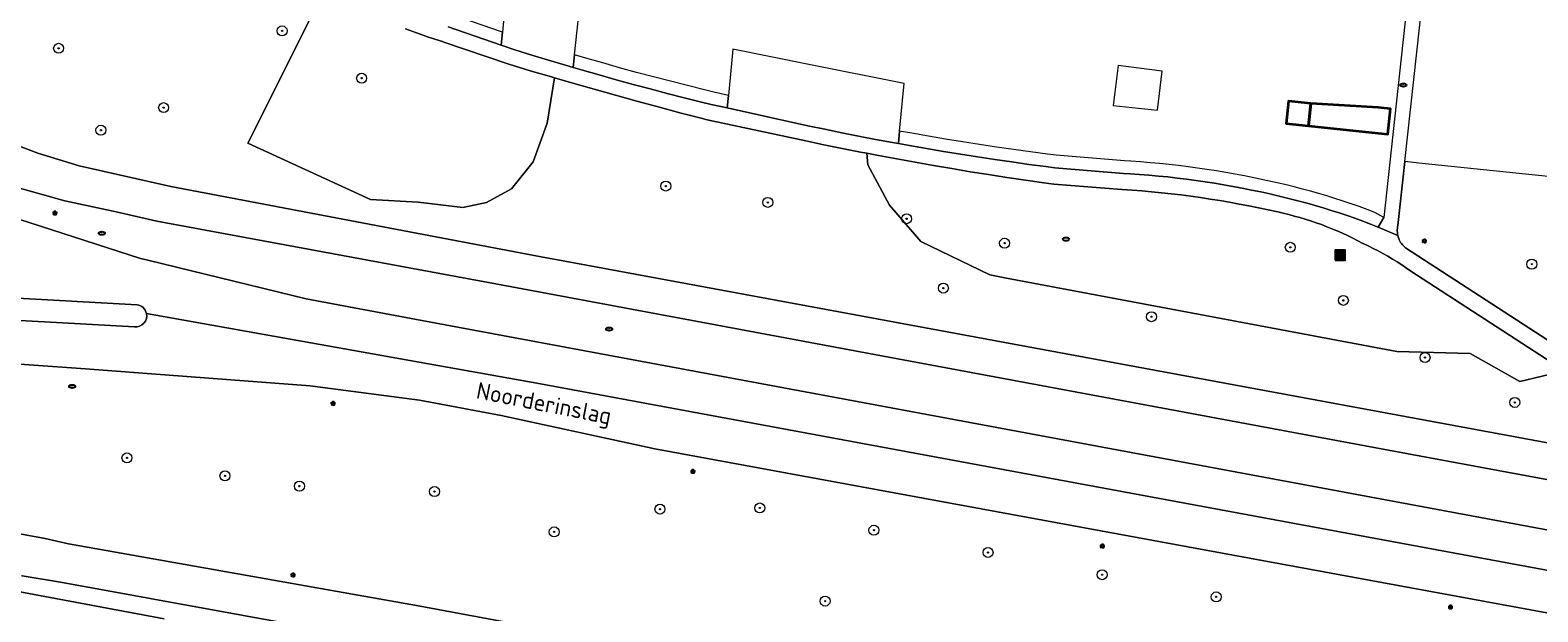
# Model space of a CAD drawing. Header units: metres. Extents: x 152610 to 160096, y 456114 to 462495.
# Tile 289 of 656: x 157109 to 157230, y 460502 to 460548. Entities that reach past the tile are written whole.
import ezdxf
from ezdxf.enums import TextEntityAlignment as Align

# ---------------------------------------------------------------- set-up
doc = ezdxf.new("R2010")
doc.units = ezdxf.units.M
doc.header["$LTSCALE"] = 0.5
doc.layers.get('0').update_dxf_attribs({"linetype": 'CONTINUOUS'})
for name, color, linetype, lineweight in [('B-PV-GR-BEPLANTING_CULTUUR_BOSPLANTSOEN-GV', 251, 'CONTINUOUS', 18), ('B-PV-GR-BOOM-S', 251, 'CONTINUOUS', 25), ('B-PV-GR-HAAG-GV', 251, 'CONTINUOUS', 13), ('B-PV-GW-TALUD_KRUIN-G', 251, 'CONTINUOUS', 18), ('B-PV-IE-MEUBILAIR-S', 251, 'CONTINUOUS', 25), ('B-PV-IE-MEUBILAIR_WEGMEUBILAIR_AFVALBAK-S', 251, 'CONTINUOUS', 25), ('B-PV-OG-BEBOUWING-GV', 6, 'CONTINUOUS', 35), ('B-PV-OG-BEBOUWING_OVERBOUWING-GV', 251, 'CONTINUOUS', 18), ('B-PV-OG-TERREIN_BEGROEID-GV', 251, 'CONTINUOUS', 18), ('B-PV-OG-TOPOGRAFIE-T18', 1, 'CONTINUOUS', 18), ('B-PV-VH-GESLOTENVERHARDING_ASFALT-GV', 251, 'CONTINUOUS', 18), ('B-PV-VH-ONVERHARD-GV', 251, 'CONTINUOUS', 18), ('B-PV-VH-OPENVERHARDING_BETONSTRAATSTEEN-GV', 251, 'CONTINUOUS', 18), ('B-PV-VH-OPENVERHARDING_TEGEL-GV', 251, 'CONTINUOUS', 18)]:
    doc.layers.add(name, color=color, linetype=linetype, lineweight=lineweight)
doc.styles.add('NLCS-ISO', font='NLCS-ISO.ttf')
doc.styles.add('NLCS-ISO-M750-T18', font='NLCS-ISO.ttf', dxfattribs={"height": 1.35})

# ---------------------------------------------------------------- blocks, each defined once
blk = doc.blocks.new('SIE-WEG_AFVALBAK-SO')
h = blk.add_hatch(color=256)
h.dxf.hatch_style = 1
h.paths.add_polyline_path([(-1.5, -1.5), (1.5, -1.5), (1.5, 1.5), (-1.5, 1.5)])
for points in [[(-2, -2), (2, -2), (2, 2), (-2, 2)], [(-1.5, -1.5), (1.5, -1.5), (1.5, 1.5), (-1.5, 1.5)]]:
    blk.add_lwpolyline(points, close=True)
blk = doc.blocks.new('SIE-MEUBILAIR_PAAL_LICHTMAST-SO')
for points in [[(-0.62, 0), (-1, 0)], [(-0.71, 0.71), (-0.44, 0.44)], [(0, 1), (0, 0.62)], [(0.44, 0.44), (0.71, 0.71)], [(1, 0), (0.62, 0)], [(-0.71, -0.71), (-0.44, -0.44)], [(0, -0.62), (0, -1)], [(0.44, -0.44), (0.71, -0.71)]]:
    blk.add_lwpolyline(points)
blk.add_circle((0, 0), 0.5)
blk = doc.blocks.new('SIE-MEUBILAIR_PUT_RIOOLPUT-SO')
blk.add_ellipse((0, 0), major_axis=(1.25, 0), ratio=0.54)
at = {"style": 'NLCS-ISO'}
blk.add_text('ri', height=0.75, dxfattribs=at).set_placement((-0.04, 0.07), align=Align.MIDDLE_CENTER)
blk = doc.blocks.new('SGR-BOOM_GBKN-SO')
at = {"linetype": 'ByBlock', "lineweight": 18}
h = blk.add_hatch(color=0, dxfattribs=at)
h.dxf.hatch_style = 1
edge = h.paths.add_edge_path()
edge.add_arc((0, 0), 0.25, 0, 360)
at = {"color": 0, "linetype": 'ByBlock', "lineweight": 18}
for radius in [2, 0.25]:
    blk.add_circle((0, 0), radius, dxfattribs=at)
at = {"color": 0, "linetype": 'ByBlock', "lineweight": 18, "style": 'NLCS-ISO'}
blk.add_attdef('SOORT', (2.5, 0), '', height=1.5, dxfattribs=at)

msp = doc.modelspace()

# ---------------------------------------------------------------- linework, layer by layer
at = {"layer": 'B-PV-GR-BEPLANTING_CULTUUR_BOSPLANTSOEN-GV', "flags": 128}
for points in [[(157232.417, 460520.91), (157228.836, 460520.048), (157224.839, 460522.302), (157218.986, 460522.46), (157187.708, 460528.328), (157186.362, 460528.593), (157180.843, 460531.265), (157178.323, 460534.162), (157176.59, 460537.395), (157176.522, 460538.326), (157176.003, 460538.427), (157174.542, 460538.717), (157173.082, 460539.015), (157171.624, 460539.32), (157163.734, 460541.005), (157163.251, 460541.13), (157161.53, 460541.58), (157159.812, 460542.038), (157158.096, 460542.503), (157156.382, 460542.976), (157154.67, 460543.457), (157152.96, 460543.945), (157151.497, 460544.37), (157150.914, 460540.728), (157149.795, 460537.655), (157148.041, 460535.487), (157146.048, 460534.383), (157144.158, 460533.998), (157140.581, 460534.407), (157136.77, 460534.631), (157126.943, 460539.144), (157133.012, 460551.312)], [(157106.861, 460539.579), (157110.097, 460538.334), (157113.412, 460537.316), (157120.749, 460535.662), (157140.441, 460531.937), (157150.867, 460529.965), (157151.604, 460529.829), (157240.449, 460513.413)], [(157246.898, 460534.83), (157220.728, 460537.544), (157219.623, 460537.673), (157219.065, 460532.557), (157219.04, 460532.442), (157219.023, 460532.325), (157219.014, 460532.207), (157219.012, 460532.089), (157219.019, 460531.971), (157219.034, 460531.854), (157219.057, 460531.738), (157219.087, 460531.624), (157219.125, 460531.512), (157219.171, 460531.404), (157219.224, 460531.298), (157219.284, 460531.196), (157219.35, 460531.099), (157219.423, 460531.006), (157219.503, 460530.919), (157219.587, 460530.837), (157219.678, 460530.76), (157219.681, 460530.758), (157233.049, 460522.068)]]:
    msp.add_lwpolyline(points, dxfattribs=at)
for points in [[(157147.226, 460546.998), (157148.331, 460546.618), (157149.678, 460546.199), (157151.027, 460545.788), (157152.378, 460545.384), (157153.002, 460545.202), (157153.108, 460546.213), (157153.419, 460549.167), (157147.537, 460550.352), (157147.321, 460548.022)], [(157165.329, 460541.959), (157171.801, 460540.535), (157173.154, 460540.25), (157174.508, 460539.973), (157175.864, 460539.703), (157177.221, 460539.442), (157178.58, 460539.188), (157179.053, 460539.103), (157179.146, 460540.102), (157179.502, 460543.911), (157171.88, 460545.447), (157165.791, 460546.674), (157165.427, 460542.962)]]:
    msp.add_lwpolyline(points, close=True, dxfattribs=at)
at = {"layer": 'B-PV-GR-HAAG-GV', "flags": 128}
msp.add_lwpolyline([(157142.98, 460548.458), (157147.226, 460546.998), (157147.321, 460548.022), (157143.293, 460549.408)], dxfattribs=at)
for points in [[(157165.427, 460542.962), (157164.271, 460543.216), (157163.508, 460543.404), (157162.143, 460543.745), (157160.782, 460544.092), (157159.424, 460544.448), (157158.068, 460544.812), (157156.713, 460545.184), (157155.359, 460545.562), (157154.01, 460545.949), (157153.108, 460546.213), (157153.002, 460545.202), (157153.732, 460544.988), (157155.087, 460544.6), (157156.446, 460544.22), (157157.806, 460543.847), (157159.168, 460543.481), (157160.532, 460543.124), (157161.898, 460542.775), (157163.267, 460542.433), (157164.044, 460542.242), (157165.329, 460541.959)], [(157217.487, 460532.419), (157217.944, 460533.184), (157217.223, 460533.595), (157216.589, 460533.833), (157215.951, 460534.064), (157215.31, 460534.287), (157214.667, 460534.503), (157214.022, 460534.711), (157213.374, 460534.911), (157212.723, 460535.103), (157212.071, 460535.287), (157211.416, 460535.464), (157210.759, 460535.633), (157210.101, 460535.794), (157209.77, 460535.871), (157209.029, 460536.043), (157208.282, 460536.208), (157207.533, 460536.367), (157206.782, 460536.516), (157206.03, 460536.658), (157205.277, 460536.792), (157204.521, 460536.917), (157203.764, 460537.035), (157203.007, 460537.144), (157202.248, 460537.246), (157201.489, 460537.339), (157200.729, 460537.425), (157199.966, 460537.502), (157199.204, 460537.571), (157198.442, 460537.633), (157197.679, 460537.686), (157197.163, 460537.718), (157191.674, 460538.165), (157191, 460538.252), (157189.635, 460538.434), (157188.272, 460538.623), (157186.909, 460538.821), (157185.548, 460539.026), (157184.188, 460539.239), (157182.83, 460539.461), (157181.472, 460539.69), (157180.116, 460539.927), (157179.146, 460540.102), (157179.053, 460539.103), (157179.941, 460538.942), (157181.303, 460538.704), (157182.666, 460538.474), (157184.03, 460538.252), (157185.396, 460538.038), (157186.763, 460537.832), (157188.131, 460537.633), (157189.5, 460537.443), (157190.87, 460537.26), (157191.57, 460537.17), (157197.092, 460536.72), (157197.614, 460536.688), (157198.367, 460536.636), (157199.119, 460536.575), (157199.871, 460536.507), (157200.622, 460536.431), (157201.372, 460536.346), (157202.121, 460536.254), (157202.869, 460536.154), (157203.616, 460536.046), (157204.362, 460535.93), (157205.107, 460535.806), (157205.85, 460535.674), (157206.592, 460535.534), (157207.332, 460535.387), (157208.071, 460535.231), (157208.808, 460535.068), (157209.543, 460534.897), (157209.869, 460534.821), (157210.516, 460534.663), (157211.161, 460534.497), (157211.805, 460534.323), (157212.446, 460534.142), (157213.085, 460533.954), (157213.721, 460533.757), (157214.355, 460533.553), (157214.987, 460533.341), (157215.616, 460533.122), (157216.243, 460532.895), (157216.866, 460532.661)]]:
    msp.add_lwpolyline(points, close=True, dxfattribs=at)
at = {"layer": 'B-PV-GW-TALUD_KRUIN-G', "flags": 128}
msp.add_lwpolyline([(157120.231, 460501.048), (157080.975, 460508.383)], dxfattribs=at)
at = {"layer": 'B-PV-OG-BEBOUWING-GV', "flags": 128}
for points in [[(157212.085, 460542.316), (157210.295, 460542.503), (157210.107, 460540.712), (157211.898, 460540.525)], [(157212.085, 460542.316), (157211.898, 460540.525), (157214.174, 460540.29), (157218.263, 460539.86), (157218.476, 460541.887), (157217.485, 460541.991)]]:
    msp.add_lwpolyline(points, close=True, dxfattribs=at)
at = {"layer": 'B-PV-OG-BEBOUWING_OVERBOUWING-GV', "flags": 128}
msp.add_lwpolyline([(157200.187, 460544.913), (157196.65, 460545.357), (157196.248, 460542.161), (157199.795, 460541.79)], close=True, dxfattribs=at)
at = {"layer": 'B-PV-OG-TERREIN_BEGROEID-GV', "flags": 128}
for points in [[(157133.012, 460551.312), (157126.943, 460539.144), (157136.77, 460534.631), (157140.581, 460534.407), (157144.158, 460533.998), (157146.048, 460534.383), (157148.041, 460535.487), (157149.795, 460537.655), (157150.914, 460540.728), (157151.497, 460544.37), (157151.252, 460544.442), (157149.547, 460544.945), (157147.844, 460545.457), (157142.549, 460547.266), (157142.522, 460547.274), (157141.922, 460547.462), (157141.325, 460547.657), (157140.73, 460547.859), (157140.138, 460548.07), (157139.548, 460548.287)], [(157098.459, 460536.254), (157107.688, 460533.356), (157118.335, 460529.894), (157118.932, 460529.765), (157131.6, 460526.664), (157140.441, 460525.019), (157274.884, 460500)], [(157253.749, 460507.976), (157217.577, 460514.695), (157177.14, 460522.217), (157146.941, 460527.85), (157119.628, 460532.89), (157116.37, 460533.631), (157112.28, 460534.51), (157108.252, 460535.63)], [(157075.2, 460524.833), (157073.555, 460524.818), (157066.829, 460524.759), (157066.812, 460524.758), (157065.348, 460517.312), (157076.805, 460515.203), (157077.468, 460518.074), (157079.307, 460517.741), (157083.235, 460517.03), (157082.454, 460512.683), (157089.969, 460511.278), (157110.693, 460507.471), (157112.562, 460507.053), (157140.441, 460502.096), (157151.783, 460500), (157153.672, 460499.651), (157319.892, 460468.937)], [(157417.598, 460464.065), (157353.473, 460475.777), (157339.576, 460478.315), (157310.739, 460486.751), (157307.738, 460487.307), (157239.273, 460500), (157159.531, 460514.663), (157147.227, 460517.313), (157140.676, 460518.562), (157131.932, 460519.7), (157113.918, 460521.073), (157109.423, 460521.396), (157096.713, 460522.308)], [(157120.231, 460501.048), (157080.975, 460508.383)]]:
    msp.add_lwpolyline(points, dxfattribs=at)
msp.add_lwpolyline([(157177.466, 460538.146), (157176.522, 460538.326), (157176.59, 460537.395), (157178.323, 460534.162), (157180.843, 460531.265), (157186.362, 460528.593), (157187.708, 460528.328), (157218.986, 460522.46), (157224.839, 460522.302), (157228.836, 460520.048), (157232.417, 460520.91), (157220.102, 460528.885), (157219.74, 460529.137), (157219.373, 460529.382), (157219.002, 460529.621), (157218.626, 460529.853), (157218.247, 460530.078), (157217.863, 460530.296), (157217.476, 460530.508), (157217.085, 460530.712), (157216.69, 460530.909), (157216.291, 460531.098), (157216.256, 460531.115), (157215.852, 460531.327), (157215.445, 460531.533), (157215.034, 460531.731), (157214.62, 460531.922), (157214.202, 460532.105), (157213.782, 460532.282), (157213.358, 460532.45), (157212.931, 460532.612), (157212.502, 460532.766), (157212.07, 460532.912), (157211.635, 460533.051), (157211.198, 460533.182), (157210.759, 460533.305), (157210.318, 460533.421), (157209.874, 460533.529), (157209.433, 460533.628), (157208.665, 460533.799), (157207.895, 460533.963), (157207.123, 460534.119), (157206.35, 460534.266), (157205.575, 460534.406), (157204.799, 460534.538), (157204.022, 460534.663), (157203.244, 460534.779), (157202.464, 460534.887), (157201.683, 460534.988), (157200.902, 460535.08), (157200.119, 460535.165), (157199.336, 460535.241), (157198.552, 460535.31), (157197.767, 460535.37), (157196.981, 460535.423), (157196.949, 460535.425), (157191.49, 460535.853), (157190.693, 460535.964), (157189.218, 460536.174), (157187.745, 460536.393), (157186.273, 460536.62), (157184.801, 460536.854), (157183.332, 460537.097), (157181.863, 460537.347), (157180.396, 460537.606), (157178.93, 460537.872)], close=True, dxfattribs=at)
at = {"layer": 'B-PV-VH-GESLOTENVERHARDING_ASFALT-GV', "flags": 128}
for points in [[(157240.449, 460513.413), (157151.604, 460529.829), (157150.867, 460529.965), (157140.441, 460531.937), (157120.749, 460535.662), (157113.412, 460537.316), (157110.097, 460538.334), (157106.861, 460539.579), (157103.267, 460541.134), (157102.851, 460541.308), (157102.433, 460541.479), (157101.117, 460538.454), (157108.252, 460535.63), (157112.28, 460534.51), (157116.37, 460533.631), (157119.628, 460532.89), (157146.941, 460527.85), (157177.14, 460522.217), (157217.577, 460514.695), (157253.749, 460507.976)], [(157274.884, 460500), (157140.441, 460525.019), (157131.6, 460526.664), (157118.932, 460529.765), (157118.335, 460529.894), (157107.688, 460533.356), (157098.459, 460536.254), (157098.169, 460533.99), (157097.691, 460530.258)], [(157097.691, 460530.258), (157097.634, 460529.815), (157097.524, 460528.952), (157097.318, 460527.361), (157108.003, 460526.763), (157118.058, 460526.189)], [(157117.843, 460524.429), (157102.892, 460525.243), (157097.224, 460525.595), (157096.934, 460523.727), (157096.713, 460522.308), (157109.423, 460521.396), (157113.918, 460521.073), (157131.932, 460519.7), (157140.676, 460518.562), (157147.227, 460517.313), (157159.531, 460514.663), (157239.273, 460500)], [(157240.927, 460503.086), (157150.092, 460519.908), (157118.81, 460525.504)], [(157118.81, 460525.504), (157150.092, 460519.908), (157240.927, 460503.086)], [(157146.196, 460497.705), (157153.177, 460496.418), (157153.322, 460496.391), (157153.672, 460499.651), (157151.783, 460500), (157140.441, 460502.096), (157112.562, 460507.053), (157110.693, 460507.471), (157089.969, 460511.278), (157082.454, 460512.683), (157078.5, 460513.422), (157067.266, 460515.522), (157061.125, 460516.824), (157038.576, 460521.159), (157033.657, 460521.165), (157028.846, 460520.801), (157021.905, 460521.577), (157019.579, 460522.247), (157019.516, 460522.265)], [(157020.366, 460518.522), (157028.024, 460517.145), (157031.228, 460517.439), (157034.123, 460517.82), (157037.341, 460517.698), (157037.869, 460517.609), (157062.76, 460513.08), (157090.662, 460507.849), (157108.857, 460504.479), (157111.926, 460503.965), (157133.756, 460500), (157140.441, 460498.767), (157146.196, 460497.705)]]:
    msp.add_lwpolyline(points, dxfattribs=at)
at = {"layer": 'B-PV-VH-GESLOTENVERHARDING_ASFALT-GV'}
for points in [[(157118.81, 460525.504, -0.5169923), (157117.843, 460524.429)], [(157118.058, 460526.189, -0.3155038), (157118.81, 460525.504)]]:
    msp.add_lwpolyline(points, format="xyb", dxfattribs=at)
at = {"layer": 'B-PV-VH-ONVERHARD-GV', "flags": 128}
msp.add_lwpolyline([(157142.98, 460548.458), (157147.226, 460546.998), (157147.321, 460548.022), (157143.293, 460549.408)], dxfattribs=at)
for points in [[(157165.427, 460542.962), (157164.271, 460543.216), (157163.508, 460543.404), (157162.143, 460543.745), (157160.782, 460544.092), (157159.424, 460544.448), (157158.068, 460544.812), (157156.713, 460545.184), (157155.359, 460545.562), (157154.01, 460545.949), (157153.108, 460546.213), (157153.002, 460545.202), (157153.732, 460544.988), (157155.087, 460544.6), (157156.446, 460544.22), (157157.806, 460543.847), (157159.168, 460543.481), (157160.532, 460543.124), (157161.898, 460542.775), (157163.267, 460542.433), (157164.044, 460542.242), (157165.329, 460541.959)], [(157217.487, 460532.419), (157217.944, 460533.184), (157217.223, 460533.595), (157216.589, 460533.833), (157215.951, 460534.064), (157215.31, 460534.287), (157214.667, 460534.503), (157214.022, 460534.711), (157213.374, 460534.911), (157212.723, 460535.103), (157212.071, 460535.287), (157211.416, 460535.464), (157210.759, 460535.633), (157210.101, 460535.794), (157209.77, 460535.871), (157209.029, 460536.043), (157208.282, 460536.208), (157207.533, 460536.367), (157206.782, 460536.516), (157206.03, 460536.658), (157205.277, 460536.792), (157204.521, 460536.917), (157203.764, 460537.035), (157203.007, 460537.144), (157202.248, 460537.246), (157201.489, 460537.339), (157200.729, 460537.425), (157199.966, 460537.502), (157199.204, 460537.571), (157198.442, 460537.633), (157197.679, 460537.686), (157197.163, 460537.718), (157191.674, 460538.165), (157191, 460538.252), (157189.635, 460538.434), (157188.272, 460538.623), (157186.909, 460538.821), (157185.548, 460539.026), (157184.188, 460539.239), (157182.83, 460539.461), (157181.472, 460539.69), (157180.116, 460539.927), (157179.146, 460540.102), (157179.053, 460539.103), (157179.941, 460538.942), (157181.303, 460538.704), (157182.666, 460538.474), (157184.03, 460538.252), (157185.396, 460538.038), (157186.763, 460537.832), (157188.131, 460537.633), (157189.5, 460537.443), (157190.87, 460537.26), (157191.57, 460537.17), (157197.092, 460536.72), (157197.614, 460536.688), (157198.367, 460536.636), (157199.119, 460536.575), (157199.871, 460536.507), (157200.622, 460536.431), (157201.372, 460536.346), (157202.121, 460536.254), (157202.869, 460536.154), (157203.616, 460536.046), (157204.362, 460535.93), (157205.107, 460535.806), (157205.85, 460535.674), (157206.592, 460535.534), (157207.332, 460535.387), (157208.071, 460535.231), (157208.808, 460535.068), (157209.543, 460534.897), (157209.869, 460534.821), (157210.516, 460534.663), (157211.161, 460534.497), (157211.805, 460534.323), (157212.446, 460534.142), (157213.085, 460533.954), (157213.721, 460533.757), (157214.355, 460533.553), (157214.987, 460533.341), (157215.616, 460533.122), (157216.243, 460532.895), (157216.866, 460532.661)]]:
    msp.add_lwpolyline(points, close=True, dxfattribs=at)
at = {"layer": 'B-PV-VH-OPENVERHARDING_BETONSTRAATSTEEN-GV', "flags": 128}
for points in [[(157097.318, 460527.361), (157097.123, 460527.372), (157094.503, 460527.623), (157092.936, 460527.821), (157077.729, 460530.596), (157061.504, 460533.597), (157048.273, 460536.049), (157033.763, 460538.782), (157022.887, 460540.843), (157022.478, 460538.448), (157037.553, 460535.628), (157053.288, 460532.72), (157067.957, 460530.008), (157080.443, 460527.698), (157089.364, 460526.401), (157096.992, 460525.609), (157097.224, 460525.595), (157102.892, 460525.243), (157117.843, 460524.429)], [(157118.058, 460526.189), (157108.003, 460526.763), (157097.318, 460527.361)]]:
    msp.add_lwpolyline(points, dxfattribs=at)
at = {"layer": 'B-PV-VH-OPENVERHARDING_BETONSTRAATSTEEN-GV'}
for points in [[(157117.843, 460524.429, 0.5169923), (157118.81, 460525.504)], [(157118.81, 460525.504, 0.3155038), (157118.058, 460526.189)]]:
    msp.add_lwpolyline(points, format="xyb", dxfattribs=at)
at = {"layer": 'B-PV-VH-OPENVERHARDING_TEGEL-GV', "flags": 128}
for points in [[(157221.009, 460561.446), (157218.665, 460539.831), (157217.944, 460533.184), (157217.487, 460532.419), (157219.057, 460531.738), (157219.034, 460531.854), (157219.019, 460531.971), (157219.012, 460532.089), (157219.014, 460532.207), (157219.023, 460532.325), (157219.04, 460532.442), (157219.065, 460532.557), (157219.623, 460537.673), (157222.894, 460567.636)], [(157233.049, 460522.068), (157219.681, 460530.758), (157219.678, 460530.76), (157219.587, 460530.837), (157219.503, 460530.919), (157219.423, 460531.006), (157219.35, 460531.099), (157219.284, 460531.196), (157219.224, 460531.298), (157219.171, 460531.404), (157219.125, 460531.512), (157219.087, 460531.624), (157219.057, 460531.738), (157217.487, 460532.419), (157216.866, 460532.661), (157216.243, 460532.895), (157215.616, 460533.122), (157214.987, 460533.341), (157214.355, 460533.553), (157213.721, 460533.757), (157213.085, 460533.954), (157212.446, 460534.142), (157211.805, 460534.323), (157211.161, 460534.497), (157210.516, 460534.663), (157209.869, 460534.821), (157209.543, 460534.897), (157208.808, 460535.068), (157208.071, 460535.231), (157207.332, 460535.387), (157206.592, 460535.534), (157205.85, 460535.674), (157205.107, 460535.806), (157204.362, 460535.93), (157203.616, 460536.046), (157202.869, 460536.154), (157202.121, 460536.254), (157201.372, 460536.346), (157200.622, 460536.431), (157199.871, 460536.507), (157199.119, 460536.575), (157198.367, 460536.636), (157197.614, 460536.688), (157197.092, 460536.72), (157191.57, 460537.17), (157190.87, 460537.26), (157189.5, 460537.443), (157188.131, 460537.633), (157186.763, 460537.832), (157185.396, 460538.038), (157184.03, 460538.252), (157182.666, 460538.474), (157181.303, 460538.704), (157179.941, 460538.942), (157179.053, 460539.103), (157178.58, 460539.188), (157177.221, 460539.442), (157175.864, 460539.703), (157174.508, 460539.973), (157173.154, 460540.25), (157171.801, 460540.535), (157165.329, 460541.959), (157164.044, 460542.242), (157163.267, 460542.433), (157161.898, 460542.775), (157160.532, 460543.124), (157159.168, 460543.481), (157157.806, 460543.847), (157156.446, 460544.22), (157155.087, 460544.6), (157153.732, 460544.988), (157153.002, 460545.202), (157152.378, 460545.384), (157151.027, 460545.788), (157149.678, 460546.199), (157148.331, 460546.618), (157147.226, 460546.998), (157142.98, 460548.458)], [(157139.548, 460548.287), (157140.138, 460548.07), (157140.73, 460547.859), (157141.325, 460547.657), (157141.922, 460547.462), (157142.522, 460547.274), (157142.549, 460547.266), (157147.844, 460545.457), (157149.547, 460544.945), (157151.252, 460544.442), (157151.497, 460544.37), (157152.96, 460543.945), (157154.67, 460543.457), (157156.382, 460542.976), (157158.096, 460542.503), (157159.812, 460542.038), (157161.53, 460541.58), (157163.251, 460541.13), (157163.734, 460541.005), (157171.624, 460539.32), (157173.082, 460539.015), (157174.542, 460538.717), (157176.003, 460538.427), (157176.522, 460538.326), (157177.466, 460538.146), (157178.93, 460537.872), (157180.396, 460537.606), (157181.863, 460537.347), (157183.332, 460537.097), (157184.801, 460536.854), (157186.273, 460536.62), (157187.745, 460536.393), (157189.218, 460536.174), (157190.693, 460535.964), (157191.49, 460535.853), (157196.949, 460535.425), (157196.981, 460535.423), (157197.767, 460535.37), (157198.552, 460535.31), (157199.336, 460535.241), (157200.119, 460535.165), (157200.902, 460535.08), (157201.683, 460534.988), (157202.464, 460534.887), (157203.244, 460534.779), (157204.022, 460534.663), (157204.799, 460534.538), (157205.575, 460534.406), (157206.35, 460534.266), (157207.123, 460534.119), (157207.895, 460533.963), (157208.665, 460533.799), (157209.433, 460533.628), (157209.874, 460533.529), (157210.318, 460533.421), (157210.759, 460533.305), (157211.198, 460533.182), (157211.635, 460533.051), (157212.07, 460532.912), (157212.502, 460532.766), (157212.931, 460532.612), (157213.358, 460532.45), (157213.782, 460532.282), (157214.202, 460532.105), (157214.62, 460531.922), (157215.034, 460531.731), (157215.445, 460531.533), (157215.852, 460531.327), (157216.256, 460531.115), (157216.291, 460531.098), (157216.69, 460530.909), (157217.085, 460530.712), (157217.476, 460530.508), (157217.863, 460530.296), (157218.247, 460530.078), (157218.626, 460529.853), (157219.002, 460529.621), (157219.373, 460529.382), (157219.74, 460529.137), (157220.102, 460528.885), (157232.417, 460520.91)], [(157080.975, 460508.383), (157120.231, 460501.048)], [(157133.756, 460500), (157111.926, 460503.965), (157108.857, 460504.479)]]:
    msp.add_lwpolyline(points, dxfattribs=at)

# ---------------------------------------------------------------- block references
at = {"layer": 'B-PV-GR-BOOM-S', "xscale": 0.2, "yscale": 0.2, "zscale": 0.2}
for p in [(157129.677, 460548.129), (157111.772, 460546.735), (157136.046, 460544.342), (157120.184, 460541.985), (157115.159, 460540.173), (157160.414, 460535.703), (157168.589, 460534.395), (157179.706, 460533.087), (157187.554, 460531.125), (157210.443, 460530.798), (157229.794, 460529.446), (157182.649, 460527.528), (157214.694, 460526.547), (157199.325, 460525.239), (157221.234, 460521.97), (157228.427, 460518.373), (157117.249, 460513.931), (157125.097, 460512.494), (157131.064, 460511.666), (157141.882, 460511.233), (157159.947, 460509.827), (157167.944, 460509.92), (157177.085, 460508.139), (157151.474, 460508.003), (157186.226, 460506.358), (157195.367, 460504.577), (157173.178, 460502.46), (157204.508, 460502.796)]:
    msp.add_blockref('SGR-BOOM_GBKN-SO', p, dxfattribs=at)
at = {"layer": 'B-PV-IE-MEUBILAIR-S', "xscale": 0.2, "yscale": 0.2, "zscale": 0.2}
for name, p in [('SIE-MEUBILAIR_PUT_RIOOLPUT-SO', (157219.49, 460543.793)), ('SIE-MEUBILAIR_PAAL_LICHTMAST-SO', (157111.473, 460533.548)), ('SIE-MEUBILAIR_PUT_RIOOLPUT-SO', (157115.234, 460531.921)), ('SIE-MEUBILAIR_PUT_RIOOLPUT-SO', (157192.481, 460531.45)), ('SIE-MEUBILAIR_PAAL_LICHTMAST-SO', (157221.183, 460531.315)), ('SIE-MEUBILAIR_PUT_RIOOLPUT-SO', (157155.88, 460524.25)), ('SIE-MEUBILAIR_PUT_RIOOLPUT-SO', (157112.861, 460519.655)), ('SIE-MEUBILAIR_PAAL_LICHTMAST-SO', (157133.763, 460518.304)), ('SIE-MEUBILAIR_PAAL_LICHTMAST-SO', (157162.581, 460512.849)), ('SIE-MEUBILAIR_PAAL_LICHTMAST-SO', (157195.389, 460506.87)), ('SIE-MEUBILAIR_PAAL_LICHTMAST-SO', (157130.555, 460504.564)), ('SIE-MEUBILAIR_PAAL_LICHTMAST-SO', (157223.276, 460501.986))]:
    msp.add_blockref(name, p, dxfattribs=at)
at = {"layer": 'B-PV-IE-MEUBILAIR_WEGMEUBILAIR_AFVALBAK-S', "xscale": 0.2, "yscale": 0.2, "zscale": 0.2}
msp.add_blockref('SIE-WEG_AFVALBAK-SO', (157214.438, 460530.16), dxfattribs=at)

# ---------------------------------------------------------------- texts
at = {"layer": 'B-PV-OG-TOPOGRAFIE-T18', "style": 'NLCS-ISO-M750-T18'}
msp.add_text('Noorderinslag', height=1.35, rotation=348.9, dxfattribs=at).set_placement((157150.623, 460518.113), align=Align.MIDDLE)

doc.saveas('drawing.dxf')
